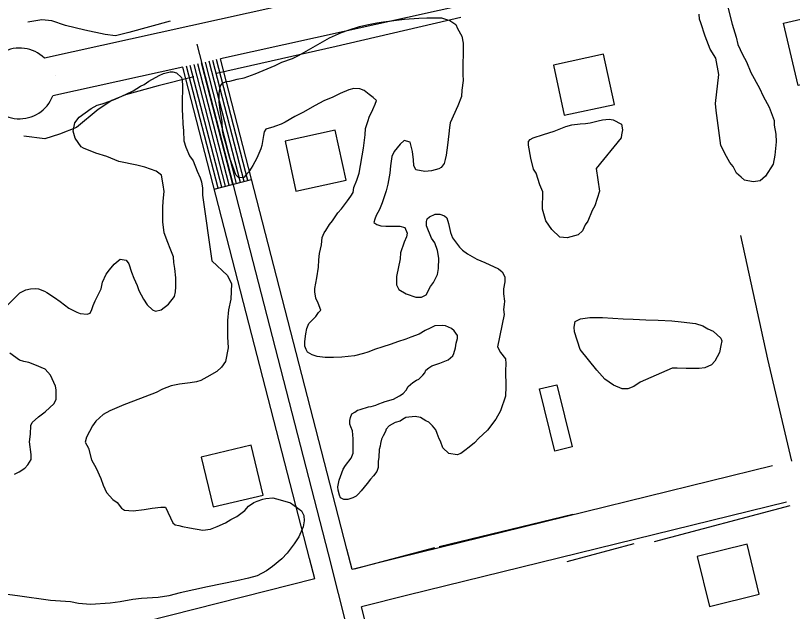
# Model space of a CAD drawing. Extents: x 3297753 to 3335611, y 652252 to 677623.
# Drawn here: x 3302663 to 3303269, y 674758 to 675223 of the extents above; entities that cross this region are included whole.
import ezdxf

# ---------------------------------------------------------------- set-up
doc = ezdxf.new("R2010")
doc.units = 0
for name, color, linetype in [('V-BLDG-OTLN', 7, 'Continuous'), ('V-ROAD-CNTR', 7, 'Continuous'), ('V-SITE-VEGE', 7, 'Continuous'), ('V-TOPO-SHOR', 7, 'Continuous')]:
    doc.layers.add(name, color=color, linetype=linetype)

msp = doc.modelspace()

# ---------------------------------------------------------------- linework, layer by layer
at = {"layer": 'V-BLDG-OTLN'}
for points in [[(3303275.6, 675220.1), (3303287.19, 675171.46), (3303273.57, 675168.22), (3303261.98, 675216.85)], [(3303121.68, 675192.69), (3303082.6, 675184.18), (3303091.1, 675145.1), (3303130.19, 675153.6)], [(3302912.49, 675133.5), (3302873.4, 675124.99), (3302881.91, 675085.91), (3302920.99, 675094.41)], [(3303085.3, 674935.03), (3303097.31, 674886.5), (3303083.72, 674883.13), (3303071.71, 674931.67)], [(3302817.32, 674839.66), (3302856.23, 674848.92), (3302846.97, 674887.83), (3302808.06, 674878.57)], [(3303233.62, 674810.54), (3303194.78, 674800.99), (3303204.32, 674762.15), (3303243.17, 674771.69)]]:
    msp.add_lwpolyline(points, close=True, dxfattribs=at)
at = {"layer": 'V-ROAD-CNTR'}
msp.add_line((3302818.23, 675087.48), (3302847.28, 675094.98), dxfattribs=at)
for points in [[(3303862.03, 675449.84), (3302685.78, 675189.58)], [(3303868.51, 675420.55), (3302822.96, 675189.21)], [(3302804.55, 675200.5), (3302907.11, 674803.17), (3302999.38, 674437.12)], [(3302844.38, 675094.22), (3302820.03, 675188.56)], [(3302925.66, 674790.96), (3302921.65, 674806.88), (3302822.96, 675189.21)], [(3302793.65, 675182.72), (3302692.26, 675160.29)], [(3302896.58, 674783.59), (3302892.58, 674799.46), (3302793.65, 675182.72)], [(3302821.14, 675088.23), (3302796.58, 675183.37)], [(3302824.04, 675088.98), (3302799.51, 675184.02)], [(3302826.95, 675089.73), (3302802.44, 675184.67)], [(3302829.85, 675090.48), (3302805.37, 675185.32)], [(3302832.76, 675091.23), (3302808.3, 675185.97)], [(3302835.66, 675091.98), (3302811.24, 675186.61)], [(3302838.57, 675092.73), (3302814.17, 675187.26)], [(3302841.47, 675093.47), (3302817.1, 675187.91)], [(3302694.8, 675175.96), (3302694.8, 675175.96)], [(3303268.51, 674875.33), (3303249.73, 674955), (3303228.79, 675051.36)], [(3303253.47, 674871.64), (3302961.8, 674800.12), (3302925.66, 674790.96)], [(3303264.38, 674843.42), (3302969.06, 674771.01), (3302932.99, 674761.87)], [(3302896.58, 674783.59), (3302238.03, 674616.74), (3301882.64, 674527.38), (3301859.08, 674521.71)], [(3303010.28, 674455.26), (3302932.99, 674761.87)]]:
    msp.add_lwpolyline(points, dxfattribs=at)
msp.add_arc((3302666.44, 675169.94), 27.56, 45.44741, 339.50828, dxfattribs=at)
at = {"layer": 'V-SITE-VEGE'}
for points in [[(3303218.65, 675229.43), (3303221.91, 675216.23), (3303225.18, 675206.06), (3303226.54, 675200.28), (3303230.09, 675192.58), (3303233.1, 675186.8), (3303236.65, 675178.55), (3303243.21, 675166.16), (3303246.22, 675160.11), (3303250.86, 675151.3), (3303254.69, 675141.12), (3303254.67, 675137.28), (3303256.03, 675130.41), (3303256.29, 675124.36), (3303255.16, 675113.92), (3303254.04, 675107.06), (3303247.97, 675097.73), (3303243.84, 675093.89), (3303238.34, 675093.08), (3303231.75, 675094.47), (3303229.01, 675096.95), (3303225.45, 675099.98), (3303222.71, 675105.22), (3303220.25, 675108.24), (3303217.51, 675112.92), (3303213.14, 675121.45), (3303209.64, 675148.94), (3303209.1, 675154.17), (3303211.64, 675176.96), (3303209.2, 675189.61), (3303204.82, 675196.77), (3303201, 675206.67), (3303197.46, 675217.12), (3303196.64, 675220.15), (3303196.38, 675223.99)], [(3302854.53, 675118.85), (3302851.49, 675111.71), (3302849.83, 675108.69), (3302848.18, 675105.95), (3302847.07, 675103.75), (3302845.14, 675101.01), (3302842.94, 675098.27), (3302841.28, 675096.62), (3302837.44, 675096.36), (3302834.97, 675098.57), (3302830.33, 675111.77), (3302828.42, 675118.09), (3302827.34, 675123.04), (3302825.43, 675129.37), (3302824.62, 675133.22), (3302824.36, 675140.09), (3302822.47, 675151.08), (3302821.93, 675155.48), (3302821.95, 675162.35), (3302823.06, 675168.12), (3302824.72, 675170.04), (3302827.47, 675171.41), (3302830.22, 675171.67), (3302835.99, 675173.31), (3302841.49, 675174.39), (3302850.02, 675177.39), (3302865.7, 675183.94), (3302870.93, 675186.4), (3302879.18, 675189.4), (3302884.41, 675191.86), (3302908.08, 675205.54), (3302917.43, 675209.63), (3302923.48, 675211.81), (3302931.46, 675214.27), (3302937.23, 675215.62), (3302944.93, 675217.25), (3302950.15, 675218.06), (3302966.64, 675219.94), (3302977.64, 675220.74), (3302983.96, 675220.99), (3302995.5, 675220.96), (3302998.52, 675220.13), (3303001.81, 675219.02), (3303006.48, 675215.99), (3303007.84, 675212.69), (3303011.12, 675206.91), (3303012.21, 675201.41), (3303012.14, 675176.95), (3303012.4, 675172.28), (3303011.28, 675164.59), (3303011, 675159.64), (3303008.23, 675152.51), (3303002.15, 675139.33), (3303001.59, 675135.49), (3303001.03, 675130.54), (3303000.18, 675121.75), (3302999.06, 675114.06), (3302998.22, 675110.49), (3302997.39, 675107.47), (3302995.19, 675104.45), (3302993.26, 675103.36), (3302987.48, 675101.73), (3302982.26, 675101.19), (3302975.4, 675102.58), (3302973.75, 675105.89), (3302973.49, 675110.28), (3302972.69, 675116.88), (3302971.06, 675124.03), (3302966.39, 675125.42), (3302963.08, 675122.68), (3302958.4, 675116.92), (3302956.74, 675113.08), (3302955.62, 675105.66), (3302955.05, 675099.89), (3302953.66, 675091.38), (3302952.27, 675086.16), (3302949.22, 675076.82), (3302947.01, 675071.61), (3302944.52, 675066.95), (3302943.42, 675064.2), (3302942.58, 675061.45), (3302945.05, 675059.8), (3302948.07, 675058.97), (3302951.92, 675058.68), (3302962.91, 675058.65), (3302966.75, 675057.54), (3302968.67, 675053.14), (3302968.11, 675050.4), (3302966.18, 675046.28), (3302963.4, 675037.77), (3302963.12, 675033.09), (3302960.33, 675019.36), (3302960.31, 675012.77), (3302962.23, 675009.19), (3302967.71, 675005.88), (3302975.4, 675003.39), (3302979.8, 675003.38), (3302983.38, 675005.01), (3302986.69, 675011.6), (3302989.17, 675014.61), (3302992.21, 675020.93)], [(3302657.18, 674997.37), (3302666.55, 675006.69), (3302671.23, 675008.88), (3302674.8, 675009.69), (3302678.65, 675009.96), (3302681.12, 675009.67), (3302685.79, 675008.01), (3302687.71, 675006.91), (3302693.74, 675003.05), (3302698.13, 675000.01), (3302704.71, 674994.77), (3302711.02, 674991.46), (3302713.77, 674990.63), (3302718.99, 674990.06), (3302721.46, 674990.88), (3302722.85, 674993.62), (3302723.68, 674996.65), (3302725.34, 675000.49), (3302730.03, 675009.82), (3302731.15, 675015.04), (3302733.91, 675021.07), (3302736.39, 675024.64), (3302740.25, 675029.03), (3302744.94, 675032.86), (3302749.61, 675032.02), (3302751.52, 675029.27), (3302753.7, 675022.67), (3302755.61, 675017.99), (3302758.07, 675012.49), (3302759.43, 675008.36), (3302762.99, 675001.76), (3302766, 674997.35), (3302770.11, 674993.5), (3302772.31, 674992.39), (3302776.7, 674993.48), (3302782.49, 674997.86), (3302787.17, 675003.89), (3302788.01, 675007.46), (3302788.29, 675011.31), (3302788.31, 675018.45), (3302787.51, 675025.6), (3302786.69, 675030.27), (3302786.43, 675034.67), (3302783.7, 675041.27), (3302782.07, 675045.95), (3302779.06, 675053.38), (3302777.99, 675061.9), (3302778.02, 675073.16), (3302778.31, 675078.11), (3302779.15, 675085.53), (3302778.34, 675090.75), (3302776.99, 675098.45), (3302772.87, 675101.48), (3302764.09, 675104.53), (3302757.77, 675106.19), (3302743.77, 675108.98), (3302734.43, 675112.85), (3302725.92, 675115.62), (3302716.31, 675119.49), (3302714.4, 675120.6), (3302709.74, 675127.21), (3302708.11, 675132.71), (3302709.5, 675139.3), (3302712.81, 675143.68), (3302722.17, 675150.26), (3302726.85, 675152.99), (3302730.7, 675154.08), (3302736.75, 675155.99), (3302740.87, 675157.62), (3302749.4, 675161.45), (3302754.91, 675164.18), (3302760.69, 675167.74), (3302763.44, 675169.1), (3302767.29, 675171.57), (3302775.27, 675176.22), (3302778.57, 675177.58), (3302783.8, 675178.94), (3302786, 675178.94), (3302788.74, 675178.1), (3302792.58, 675174.52), (3302793.12, 675172.6), (3302793.39, 675167.93), (3302793.38, 675163.25), (3302793.09, 675158.58), (3302793.06, 675148.96), (3302793.33, 675145.12), (3302793.58, 675138.52), (3302794.12, 675133.03), (3302794.37, 675125.06), (3302796.01, 675120.1), (3302799.01, 675113.5), (3302801.75, 675109.65), (3302804.75, 675101.39), (3302807.21, 675096.44), (3302808.3, 675093.14), (3302809.11, 675088.2), (3302809.1, 675082.7), (3302816.38, 675031.57)], [(3302973.02, 674936.62), (3302975.78, 674938.54), (3302977.71, 674939.35), (3302980.73, 674942.37), (3302982.39, 674944.29), (3302983.22, 674946.21), (3302985.42, 674948.13), (3302987.9, 674949.77), (3302993.95, 674951.68), (3303000.55, 674954.41), (3303004.13, 674957.42), (3303004.96, 674959.34), (3303006.35, 674963.73), (3303006.91, 674967.3), (3303007.74, 674971.15), (3303007.75, 674973.35), (3303005.28, 674976.93), (3303003.09, 674978.85), (3302998.43, 674980.79), (3302995.95, 674981.07), (3302990.18, 674980.81), (3302986.6, 674979.17), (3302982.75, 674977.26), (3302978.07, 674974.53), (3302971.47, 674972.07), (3302967.62, 674970.43), (3302961.02, 674968.53), (3302956.07, 674966.61), (3302948.92, 674964.16), (3302943.97, 674962.8), (3302937.91, 674960.34), (3302934.62, 674959.26), (3302927.47, 674957.62), (3302917.57, 674956.55), (3302911.25, 674956.3), (3302904.66, 674956.31), (3302898.34, 674956.88), (3302894.49, 674958.26), (3302890.93, 674960.47), (3302889.83, 674962.4), (3302888.74, 674965.15), (3302888.75, 674968.72), (3302889.59, 674974.76), (3302890.43, 674978.88), (3302891.81, 674982.73), (3302897.32, 674988.21), (3302899.53, 674991.22), (3302901.18, 674993.14), (3302899.27, 674998.64), (3302897.36, 675002.5), (3302896.55, 675007.44), (3302896.56, 675009.92), (3302898.23, 675018.43), (3302899.35, 675026.67), (3302899.64, 675032.44), (3302900.2, 675037.39), (3302901.87, 675043.98), (3302902.44, 675049.75), (3302903.82, 675053.32), (3302905.2, 675055.23), (3302907.96, 675059.9), (3302910.44, 675062.91), (3302914.58, 675068.95), (3302917.33, 675072.24), (3302922.02, 675078.27), (3302924.78, 675082.11), (3302926.44, 675084.85), (3302926.99, 675088.7), (3302929.48, 675094.46), (3302931.15, 675099.95), (3302934.5, 675119.45), (3302935.9, 675129.89), (3302936.19, 675134.84), (3302937.85, 675140.33), (3302939.23, 675144.45), (3302940.62, 675146.65), (3302941.72, 675149.66), (3302943.66, 675153.78), (3302944.77, 675156.52), (3302942.02, 675159.01), (3302939.01, 675161.21), (3302935.17, 675164.52), (3302931.6, 675165.63), (3302926.93, 675165.92), (3302923.08, 675164.83), (3302916.48, 675162.1), (3302910.7, 675159.09), (3302903.55, 675156.36), (3302896.94, 675152.81), (3302887.31, 675147.34), (3302880.98, 675144.06), (3302873.55, 675139.68), (3302870.25, 675138.04), (3302865.85, 675136.68), (3302863.92, 675135.86), (3302860.9, 675135.04), (3302858.42, 675134.23), (3302857.04, 675132.3), (3302856.48, 675129.28), (3302855.36, 675121.59), (3302854.53, 675118.85)], [(3302992.21, 675020.93), (3302993.05, 675025.59), (3302993.35, 675033.56), (3302992.26, 675039.61), (3302990.08, 675045.67), (3302987.62, 675049.24), (3302983.8, 675058.87), (3302983.81, 675062.17), (3302984.09, 675064.36), (3302986.01, 675066.01), (3302990.42, 675067.92), (3302993.99, 675067.91), (3302997.83, 675066.8), (3302999.48, 675065.15), (3303000.84, 675060.75), (3303002.47, 675053.6), (3303003.83, 675049.47)], [(3303003.83, 675049.47), (3303009.31, 675042.31), (3303011.77, 675039.83), (3303015.61, 675037.08), (3303023.02, 675032.93), (3303029.06, 675030.17), (3303039.76, 675025.47), (3303042.78, 675022.99), (3303044.69, 675019.14), (3303044.68, 675015.29), (3303043.84, 675009.8), (3303043.83, 675005.95), (3303044.37, 675000.18), (3303044.36, 674997.43), (3303043.8, 674993.58), (3303044.34, 674989.73), (3303039.05, 674964.47), (3303041.51, 674960.07), (3303045.34, 674955.11), (3303045.61, 674951.54), (3303045.32, 674945.77), (3303045.56, 674933.68), (3303045.26, 674925.98), (3303041.39, 674914.73), (3303037.8, 674908.14), (3303031.18, 674899.64), (3303027.6, 674896.08), (3303024.57, 674893.34), (3303020.98, 674889.77), (3303016.85, 674886.21), (3303013.55, 674883.75), (3303010.52, 674881.29), (3303007.5, 674880.19), (3303001.18, 674881.31), (3302996.52, 674885.72), (3302994.61, 674890.95), (3302993.52, 674892.87), (3302991.88, 674897), (3302991.06, 674899.75), (3302988.32, 674903.05), (3302985.58, 674905.81), (3302983.11, 674906.91), (3302979, 674909.4), (3302974.88, 674910.23), (3302967.46, 674909.43), (3302964.98, 674907.79), (3302963.05, 674906.69), (3302959.2, 674905.6), (3302957, 674904.23), (3302954.52, 674902.87), (3302952.32, 674900.4), (3302951.76, 674898.48), (3302949.83, 674895.19), (3302948.72, 674892.44), (3302947.89, 674889.15), (3302947.61, 674886.95), (3302946.78, 674884.48), (3302946.49, 674878.43), (3302945.93, 674875.14), (3302945.92, 674870.47), (3302945.08, 674867.45), (3302942.33, 674863.88), (3302940.12, 674861.42), (3302937.36, 674857.85), (3302932.68, 674852.36), (3302930.75, 674849.9), (3302928.82, 674847.98), (3302926.34, 674846.89), (3302922.22, 674845.53), (3302919.19, 674845.53), (3302916.73, 674846.91), (3302915.91, 674848.84), (3302914.82, 674852.69), (3302914.55, 674855.44), (3302915.67, 674860.66), (3302918.71, 674869.17), (3302920.64, 674871.91), (3302925.05, 674877.67), (3302926.44, 674881.51), (3302926.47, 674892.78), (3302925.93, 674899.1), (3302924.57, 674902.13), (3302924.02, 674904.33), (3302924.03, 674907.07), (3302924.31, 674909.55), (3302925.42, 674912.29), (3302927.9, 674913.66), (3302929.83, 674915.03), (3302932.02, 674915.57), (3302938.35, 674917.75), (3302940.55, 674918.02), (3302944.12, 674919.11), (3302946.6, 674920.2), (3302949.35, 674921.02), (3302951.55, 674921.84), (3302957.88, 674923.74), (3302962.56, 674926.2), (3302965.58, 674928.12), (3302967.79, 674930.86), (3302969.44, 674933.6), (3302973.02, 674936.62)], [(3302816.38, 675031.57), (3302828.44, 675020.27), (3302831.71, 675013.67), (3302831.13, 675001.58), (3302829.19, 674993.34), (3302828.62, 674985.09), (3302828.58, 674972.46), (3302829.11, 674963.66), (3302826.88, 674953.22), (3302823.85, 674948.56), (3302820.27, 674945.28), (3302812.29, 674940.9), (3302807.61, 674938.16), (3302804.31, 674937.35), (3302799.36, 674936.54), (3302791.11, 674935.46), (3302784.51, 674934.1), (3302777.91, 674931.65), (3302772.96, 674928.91), (3302755.35, 674922.09), (3302747.65, 674919.36), (3302736.65, 674914.72), (3302731.69, 674911.71), (3302725.91, 674906.51), (3302723.15, 674902.95)], [(3302662.32, 674865.19), (3302666.17, 674867.1), (3302670.58, 674869.84), (3302672.78, 674872.58), (3302675.54, 674876.69), (3302675.55, 674880.54), (3302674.21, 674890.44), (3302675.04, 674896.48), (3302675.06, 674903.07), (3302676.17, 674905.54), (3302681.13, 674909.93), (3302686.36, 674913.76), (3302693.25, 674920.34), (3302694.9, 674923.63), (3302694.92, 674931.05), (3302694.38, 674933.8), (3302690.56, 674942.33), (3302686.45, 674947.01), (3302678.21, 674950.6), (3302673.55, 674952.27), (3302669.7, 674953.1), (3302666.41, 674954.21), (3302658.73, 674959.72)], [(3302723.15, 674902.95), (3302718.46, 674894.16), (3302717.62, 674890.32), (3302720.08, 674885.64), (3302722.53, 674876.29), (3302726.09, 674869.96), (3302729.64, 674861.98), (3302731.55, 674856.76), (3302734.28, 674850.98), (3302739.21, 674845.47), (3302742.5, 674843.26), (3302745.79, 674838.86), (3302748.25, 674837.2), (3302754.85, 674836.64), (3302763.64, 674837.71), (3302769.69, 674838.79), (3302776.56, 674839.6), (3302780.14, 674839.59), (3302785.87, 674827.21), (3302787.79, 674825.83), (3302790.54, 674825.27), (3302793.56, 674824.44), (3302798.78, 674823.33), (3302809.21, 674821.65), (3302815.26, 674822.46), (3302820.49, 674824.37), (3302827.09, 674827.37), (3302831.22, 674829.83), (3302835.9, 674832.3), (3302841.96, 674836.95), (3302844.99, 674840.24), (3302849.12, 674843.25), (3302851.59, 674844.07), (3302855.99, 674845.7), (3302858.47, 674846.25), (3302863.96, 674846.78), (3302869.46, 674845.12), (3302877.7, 674842.9), (3302886.2, 674836.56), (3302888.11, 674832.98), (3302888.37, 674828.85), (3302887.54, 674824.19), (3302884.22, 674816.5), (3302880.63, 674811.01), (3302875.12, 674803.61), (3302870.98, 674799.22), (3302863.55, 674793.2), (3302858.87, 674789.91), (3302851.71, 674786.09), (3302844.84, 674784.18), (3302835.76, 674782.01), (3302812.94, 674777.4), (3302791.5, 674772.78), (3302782.7, 674770.33), (3302774.45, 674768.98), (3302761.53, 674768.2), (3302754.66, 674767.39), (3302744.76, 674765.77), (3302737.07, 674764.69), (3302721.68, 674763.63), (3302712.33, 674764.48), (3302706.02, 674765.6), (3302690.64, 674766.74), (3302664.81, 674770.38), (3302634.32, 674774.31)]]:
    msp.add_lwpolyline(points, dxfattribs=at)
for points in [[(3303116.09, 675103.58), (3303118.52, 675085.99), (3303114.91, 675074.45), (3303112.98, 675070.89), (3303109.38, 675062.65), (3303107.45, 675059.64), (3303105.24, 675054.97), (3303101.94, 675051.96), (3303093.41, 675049.51), (3303087.64, 675050.07), (3303081.34, 675056.13), (3303076.69, 675062.74), (3303074.23, 675071.82), (3303074.27, 675085.28), (3303072.09, 675090.78), (3303069.09, 675099.86), (3303067.18, 675103.16), (3303065, 675111.69), (3303063.1, 675121.86), (3303063.11, 675124.6), (3303064.49, 675126.25), (3303066.97, 675127.62), (3303074.94, 675130.07), (3303083.19, 675132.8), (3303092.27, 675136.34), (3303096.95, 675137.7), (3303103.54, 675138.51), (3303107.67, 675138.77), (3303111.24, 675139.32), (3303117.56, 675140.67), (3303120.86, 675141.49), (3303126.08, 675142.02), (3303129.11, 675141.46), (3303135.69, 675138.15), (3303136.5, 675133.75), (3303135.67, 675129.91), (3303135.39, 675127.43)], [(3303150.26, 674936.96), (3303145.31, 674933.68), (3303140.63, 674931.77), (3303136.23, 674931.78), (3303129.37, 674934.55), (3303122.79, 674939.24), (3303116.49, 674946.4), (3303103.62, 674962.37), (3303098.99, 674976.12), (3303098.72, 674979.97), (3303099.56, 674984.36), (3303103.68, 674986.28), (3303111.11, 674987.36), (3303121, 674987.33), (3303136.93, 674986.46), (3303144.9, 674986.17), (3303154.79, 674985.59), (3303164.41, 674985.29), (3303174.85, 674984.71), (3303182.27, 674984.14), (3303193.53, 674982.74), (3303199.02, 674980.8), (3303203.14, 674978.59), (3303207.25, 674976.66), (3303213.28, 674971.42), (3303213.83, 674969.22), (3303213.27, 674965.65), (3303212.15, 674960.16), (3303208.56, 674953.3), (3303205.81, 674950.56), (3303200.58, 674948.09), (3303196.18, 674947.56), (3303186.02, 674947.58), (3303179.15, 674947.88), (3303175.3, 674947.89)]]:
    msp.add_lwpolyline(points, close=True, dxfattribs=at)
at = {"layer": 'V-TOPO-SHOR'}
for p, q in [((3303267.02, 674840.47), (3303161.11, 674812.54)), ((3303097.67, 674833.88), (3302993.54, 674808.58)), ((3302990.01, 674807.71), (3302927.35, 674791.12)), ((3303145.23, 674810.82), (3303093.16, 674796.85))]:
    msp.add_line(p, q, dxfattribs=at)
for points in [[(3302783.86, 675218.36), (3302751.69, 675209.69), (3302741.08, 675207.06), (3302733.13, 675207.97), (3302717.24, 675211.55), (3302702.23, 675215.12), (3302691.63, 675218.68), (3302683.68, 675219.59), (3302672.74, 675217.78)], [(3303010.52, 675221.28), (3302913.36, 675198.65), (3302819.91, 675177.69)], [(3302802.27, 675175.09), (3302774.55, 675168.09), (3302748.91, 675161.1), (3302738.3, 675156.71), (3302727.67, 675149.67), (3302710.85, 675135.58), (3302697.58, 675130.31), (3302686.08, 675126.81), (3302669.85, 675128.71)]]:
    msp.add_lwpolyline(points, dxfattribs=at)

doc.saveas('drawing.dxf')
